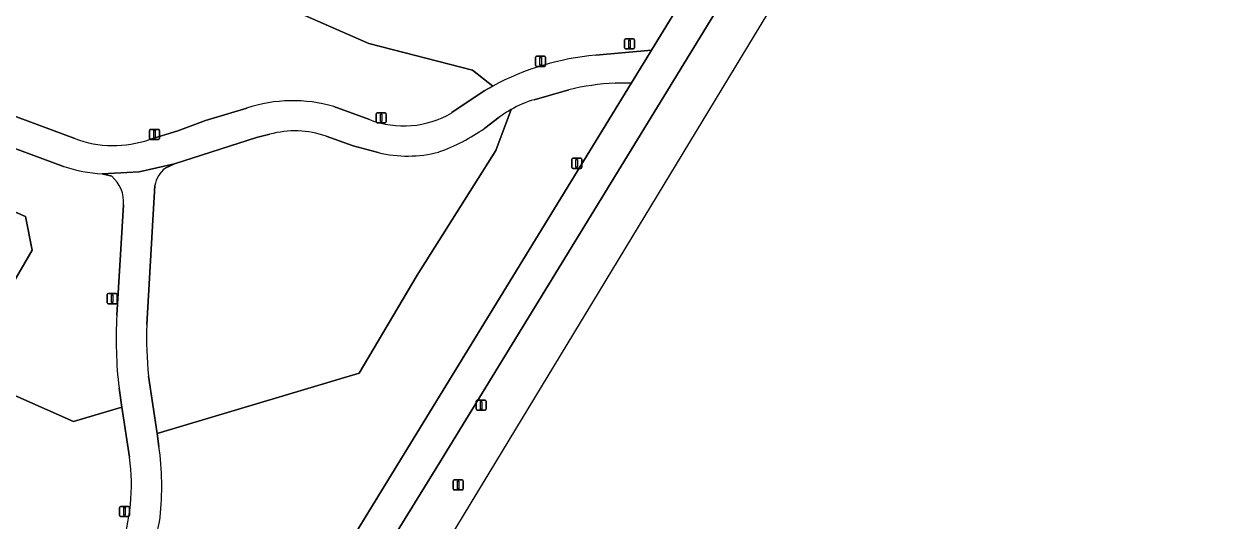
# Model space of a CAD drawing. Extents: x 155275 to 156265, y 382654 to 383635.
# Drawn here: x 156085 to 156203.7, y 382942.6 to 382991.7 of the extents above; entities that cross this region are included whole.
import ezdxf

# ---------------------------------------------------------------- set-up
doc = ezdxf.new("R2010")
doc.units = 0
for name, color, linetype in [('IMGEO_Berm_groen', 7, 'Continuous'), ('IMGEO_Fietspad_gesloten', 7, 'Continuous'), ('IMGEO_Groenvoorziening', 7, 'Continuous'), ('IMGEO_Lichtmast', 7, 'Continuous'), ('IMGEO_Loofbos', 7, 'Continuous'), ('IMGEO_Verkeersbordpaal', 7, 'Continuous'), ('IMGEO_Voetpad_gesloten', 7, 'Continuous')]:
    doc.layers.add(name, color=color, linetype=linetype)

msp = doc.modelspace()

# ---------------------------------------------------------------- linework, layer by layer
at = {"layer": 'IMGEO_Berm_groen'}
for points in [[(156199.1, 383067.58), (156126.05, 382948.31), (156113.17, 382927.46), (156106.48, 382916.99), (156097.2, 382903.03), (156096.46, 382901.96), (156098.3, 382895.41)], [(156098.3, 382895.41), (156108.02, 382909.51), (156162.91, 383000), (156203.2, 383066.43), (156203.57, 383067.01), (156203.57, 383067.01), (156203.58, 383067.03), (156203.65, 383067.15), (156202.84, 383067.78)]]:
    msp.add_lwpolyline(points, dxfattribs=at)
at = {"layer": 'IMGEO_Fietspad_gesloten'}
msp.add_lwpolyline([(156167.66, 383022.76), (156146.99, 382989.06), (156146.43, 382988.15), (156145.02, 382985.84), (156114.31, 382935.77), (156109.61, 382928.22), (156104.33, 382920), (156098.89, 382911.81), (156098.27, 382910.88), (156096.74, 382908.57), (156095.37, 382906.5), (156096.46, 382901.96), (156097.2, 382903.03), (156106.48, 382916.99), (156113.17, 382927.46), (156126.05, 382948.31), (156199.1, 383067.58)], dxfattribs=at)
at = {"layer": 'IMGEO_Groenvoorziening'}
for points in [[(156141.47, 382988.59), (156146.99, 382989.06), (156167.66, 383022.76)], [(156073.3, 382988.71), (156072.66, 382987.77), (156073.49, 382986.73), (156075.3, 382985.8), (156077.56, 382984.96), (156079.55, 382990.54), (156082.81, 382993.67), (156094.83, 382997.68), (156099.01, 382997.35), (156111.37, 382993.07), (156119.04, 382989.73), (156129.31, 382987.08), (156131.3, 382985.53)], [(156095.89, 382918.25), (156098.46, 382912.43), (156098.89, 382911.81), (156104.33, 382920), (156109.61, 382928.22), (156114.31, 382935.77), (156145.02, 382985.84), (156143.4, 382985.81)], [(156138.82, 382985.15), (156135.39, 382984.18)], [(156095.39, 382948.87), (156094.65, 382953.81), (156089.86, 382952.41), (156081.73, 382955.99), (156074.73, 382960.23), (156070.82, 382963.74), (156072.3, 382976.25), (156075.05, 382974.83), (156073.83, 382971.72), (156078.77, 382967.72), (156081.7, 382964.75), (156083.74, 382965.79), (156085.77, 382969.32), (156085.12, 382972.64), (156079.09, 382975.26), (156077.46, 382978.69), (156078.28, 382981.51), (156070.31, 382984.45), (156064.6, 382977.03)], [(156133.11, 382983.21), (156131.59, 382979.15), (156123.84, 382966.84), (156118.08, 382957.17), (156098.12, 382951.21), (156098.31, 382949.95)]]:
    msp.add_lwpolyline(points, dxfattribs=at)
for centre, radius, start, end in [((156143.97, 382961.84), 26.86, 95.3396, 118.1416), ((156144.36, 382962.89), 22.94, 92.4126, 103.9773), ((156138.53, 382973.67), 10.97, 106.6261, 119.6318), ((156069.46, 382945.93), 29.13, 354.1115, 7.9465), ((156076.15, 382946.11), 19.44, 340.5596, 8.1655), ((156066.24, 382949.18), 32.8, 342.7236, 349.0266)]:
    msp.add_arc(centre, radius, start, end, dxfattribs=at)
at = {"layer": 'IMGEO_Lichtmast'}
for p, q in [((156135.53, 382987.57), (156135.53, 382988.37)), ((156135.53, 382988.37), (156135.53, 382987.57)), ((156135.63, 382988.47), (156136.42, 382988.47)), ((156136.42, 382988.47), (156135.63, 382988.47)), ((156136.42, 382987.47), (156135.63, 382987.47)), ((156135.63, 382987.47), (156136.42, 382987.47)), ((156136.52, 382988.37), (156136.52, 382987.57)), ((156136.52, 382987.57), (156136.52, 382988.37)), ((156119.78, 382981.99), (156119.78, 382982.79)), ((156119.78, 382982.79), (156119.78, 382981.99)), ((156119.88, 382982.89), (156120.67, 382982.89)), ((156120.67, 382982.89), (156119.88, 382982.89)), ((156120.77, 382982.79), (156120.77, 382981.99)), ((156120.77, 382981.99), (156120.77, 382982.79)), ((156120.67, 382981.89), (156119.88, 382981.89)), ((156119.88, 382981.89), (156120.67, 382981.89)), ((156097.37, 382980.35), (156097.37, 382981.15)), ((156097.37, 382981.15), (156097.37, 382980.35)), ((156097.47, 382981.25), (156098.26, 382981.25)), ((156098.26, 382981.25), (156097.47, 382981.25)), ((156098.26, 382980.25), (156097.47, 382980.25)), ((156097.47, 382980.25), (156098.26, 382980.25)), ((156098.36, 382981.15), (156098.36, 382980.35)), ((156098.36, 382980.35), (156098.36, 382981.15)), ((156139.1, 382977.5), (156139.1, 382978.3)), ((156139.1, 382978.3), (156139.1, 382977.5)), ((156139.2, 382978.4), (156139.99, 382978.4)), ((156139.99, 382978.4), (156139.2, 382978.4)), ((156140.09, 382978.3), (156140.09, 382977.5)), ((156140.09, 382977.5), (156140.09, 382978.3)), ((156139.99, 382977.4), (156139.2, 382977.4)), ((156139.2, 382977.4), (156139.99, 382977.4)), ((156093.19, 382964.13), (156093.19, 382964.93)), ((156093.19, 382964.93), (156093.19, 382964.13)), ((156093.29, 382965.03), (156094.08, 382965.03)), ((156094.08, 382965.03), (156093.29, 382965.03)), ((156094.18, 382964.93), (156094.18, 382964.13)), ((156094.18, 382964.13), (156094.18, 382964.93)), ((156094.08, 382964.03), (156093.29, 382964.03)), ((156093.29, 382964.03), (156094.08, 382964.03)), ((156129.65, 382953.61), (156129.65, 382954.4)), ((156129.65, 382954.4), (156129.65, 382953.61)), ((156129.75, 382954.5), (156130.54, 382954.5)), ((156130.54, 382954.5), (156129.75, 382954.5)), ((156130.64, 382954.4), (156130.64, 382953.61)), ((156130.64, 382953.61), (156130.64, 382954.4)), ((156130.54, 382953.51), (156129.75, 382953.51)), ((156129.75, 382953.51), (156130.54, 382953.51)), ((156094.41, 382943.12), (156094.41, 382943.92)), ((156094.41, 382943.92), (156094.41, 382943.12)), ((156094.51, 382944.02), (156095.3, 382944.02)), ((156095.3, 382944.02), (156094.51, 382944.02)), ((156095.4, 382943.92), (156095.4, 382943.12)), ((156095.4, 382943.12), (156095.4, 382943.92)), ((156095.3, 382943.02), (156094.51, 382943.02)), ((156094.51, 382943.02), (156095.3, 382943.02))]:
    msp.add_line(p, q, dxfattribs=at)
for points in [[(156135.95, 382988.34), (156136.1, 382988.34), (156136.1, 382987.59), (156135.95, 382987.59), (156135.95, 382988.34)], [(156120.2, 382982.76), (156120.35, 382982.76), (156120.35, 382982.01), (156120.2, 382982.01), (156120.2, 382982.76)], [(156097.79, 382981.13), (156097.94, 382981.13), (156097.94, 382980.38), (156097.79, 382980.38), (156097.79, 382981.13)], [(156139.52, 382978.28), (156139.67, 382978.28), (156139.67, 382977.53), (156139.52, 382977.53), (156139.52, 382978.28)], [(156093.61, 382964.9), (156093.76, 382964.9), (156093.76, 382964.15), (156093.61, 382964.15), (156093.61, 382964.9)], [(156130.07, 382954.38), (156130.22, 382954.38), (156130.22, 382953.63), (156130.07, 382953.63), (156130.07, 382954.38)], [(156094.83, 382943.9), (156094.98, 382943.9), (156094.98, 382943.15), (156094.83, 382943.15), (156094.83, 382943.9)]]:
    msp.add_lwpolyline(points, dxfattribs=at)
for centre, start, end in [((156135.63, 382988.37), 90, 180), ((156135.63, 382988.37), 90, 180), ((156135.63, 382987.57), 180, 270), ((156135.63, 382987.57), 180, 270), ((156136.42, 382988.37), 0, 90), ((156136.42, 382988.37), 360, 90), ((156136.42, 382987.57), 270, 0), ((156136.42, 382987.57), 270, 0), ((156119.88, 382982.79), 90, 180), ((156119.88, 382982.79), 90, 180), ((156120.67, 382982.79), 0, 90), ((156120.67, 382982.79), 360, 90), ((156119.88, 382981.99), 180, 270), ((156119.88, 382981.99), 180, 270), ((156120.67, 382981.99), 270, 0), ((156120.67, 382981.99), 270, 0), ((156097.47, 382981.15), 90, 180), ((156097.47, 382981.15), 90, 180), ((156097.47, 382980.35), 180, 270), ((156097.47, 382980.35), 180, 270), ((156098.26, 382981.15), 0, 90), ((156098.26, 382981.15), 360, 90), ((156098.26, 382980.35), 270, 0), ((156098.26, 382980.35), 270, 0), ((156139.2, 382978.3), 90, 180), ((156139.2, 382978.3), 90, 180), ((156139.99, 382978.3), 0, 90), ((156139.99, 382978.3), 360, 90), ((156139.2, 382977.5), 180, 270), ((156139.2, 382977.5), 180, 270), ((156139.99, 382977.5), 270, 0), ((156139.99, 382977.5), 270, 0), ((156093.29, 382964.93), 90, 180), ((156093.29, 382964.93), 90, 180), ((156094.08, 382964.93), 0, 90), ((156094.08, 382964.93), 360, 90), ((156093.29, 382964.13), 180, 270), ((156093.29, 382964.13), 180, 270), ((156094.08, 382964.13), 270, 0), ((156094.08, 382964.13), 270, 0), ((156129.75, 382954.4), 90, 180), ((156129.75, 382954.4), 90, 180), ((156130.54, 382954.4), 0, 90), ((156130.54, 382954.4), 360, 90), ((156129.75, 382953.61), 180, 270), ((156129.75, 382953.61), 180, 270), ((156130.54, 382953.61), 270, 0), ((156130.54, 382953.61), 270, 0), ((156094.51, 382943.92), 90, 180), ((156094.51, 382943.92), 90, 180), ((156095.3, 382943.92), 0, 90), ((156095.3, 382943.92), 360, 90), ((156094.51, 382943.12), 180, 270), ((156094.51, 382943.12), 180, 270), ((156095.3, 382943.12), 270, 0), ((156095.3, 382943.12), 270, 0)]:
    msp.add_arc(centre, 0.1, start, end, dxfattribs=at)
at = {"layer": 'IMGEO_Loofbos'}
for points in [[(156129.31, 382987.08), (156119.04, 382989.73), (156111.37, 382993.07), (156099.01, 382997.35), (156094.83, 382997.68), (156082.81, 382993.67), (156079.55, 382990.54), (156077.56, 382984.96), (156090, 382980.34)], [(156127.25, 382982.9), (156130.46, 382985.06), (156131.3, 382985.53), (156129.31, 382987.08)], [(156097.27, 382956.89), (156098.12, 382951.21), (156118.08, 382957.17), (156123.84, 382966.84), (156131.59, 382979.15), (156133.11, 382983.21)], [(156097.37, 382980.24), (156100.19, 382981.1), (156102.92, 382982.13), (156106.98, 382983.34)], [(156115.59, 382983.5), (156119.13, 382982.22)], [(156088.89, 382977.59), (156078.28, 382981.51), (156077.46, 382978.69), (156079.09, 382975.26), (156085.12, 382972.64), (156085.77, 382969.32), (156083.74, 382965.79), (156081.7, 382964.75), (156078.77, 382967.72), (156073.83, 382971.72), (156075.05, 382974.83), (156072.3, 382976.25), (156070.82, 382963.74), (156074.73, 382960.23), (156081.73, 382955.99), (156089.86, 382952.41), (156094.65, 382953.81), (156094.37, 382955.69)], [(156131.94, 382982.44), (156130.5, 382981.36)], [(156109.26, 382980.76), (156107.95, 382980.44), (156099.85, 382977.85), (156098.94, 382977.41)], [(156119.97, 382978.97), (156117.51, 382979.63), (156114.83, 382980.57)], [(156093.64, 382976.62), (156092.7, 382976.85)], [(156097.91, 382975.7), (156097.11, 382961.98)], [(156094.14, 382962.89), (156094.81, 382973.8)]]:
    msp.add_lwpolyline(points, dxfattribs=at)
for centre, radius, start, end in [((156111.53, 382969.68), 14.4, 73.6363, 108.4266), ((156122.49, 382990.95), 9.36, 248.9203, 300.5778), ((156138.61, 382973.6), 11.07, 119.7887, 127.0225), ((156093.82, 382990.54), 10.89, 249.4852, 289.022), ((156111.75, 382971.64), 9.46, 70.9413, 105.2123), ((156119.71, 382996.72), 18.77, 289.4282, 305.0945), ((156122.86, 382990.69), 12.08, 256.1825, 284.8707), ((156093.77, 382992.39), 15.58, 251.7717, 266.0494), ((156100.37, 382975.39), 2.47, 125.2425, 172.8398), ((156091.49, 382974.08), 3.33, 355.2909, 49.6824), ((156136.44, 382960.6), 42.36, 176.8924, 186.6537), ((156135.93, 382960.67), 38.84, 178.0754, 185.593)]:
    msp.add_arc(centre, radius, start, end, dxfattribs=at)
at = {"layer": 'IMGEO_Verkeersbordpaal'}
for p, q in [((156144.31, 382989.29), (156144.31, 382990.09)), ((156144.31, 382990.09), (156144.31, 382989.29)), ((156144.41, 382990.19), (156145.2, 382990.19)), ((156145.2, 382990.19), (156144.41, 382990.19)), ((156145.3, 382990.09), (156145.3, 382989.29)), ((156145.3, 382989.29), (156145.3, 382990.09)), ((156145.2, 382989.19), (156144.41, 382989.19)), ((156144.41, 382989.19), (156145.2, 382989.19)), ((156127.39, 382945.74), (156127.39, 382946.54)), ((156127.39, 382946.54), (156127.39, 382945.74)), ((156127.49, 382946.64), (156128.28, 382946.64)), ((156128.28, 382946.64), (156127.49, 382946.64)), ((156128.38, 382946.54), (156128.38, 382945.74)), ((156128.38, 382945.74), (156128.38, 382946.54)), ((156128.28, 382945.64), (156127.49, 382945.64)), ((156127.49, 382945.64), (156128.28, 382945.64))]:
    msp.add_line(p, q, dxfattribs=at)
for points in [[(156144.73, 382990.06), (156144.88, 382990.06), (156144.88, 382989.31), (156144.73, 382989.31), (156144.73, 382990.06)], [(156127.81, 382946.52), (156127.96, 382946.52), (156127.96, 382945.77), (156127.81, 382945.77), (156127.81, 382946.52)]]:
    msp.add_lwpolyline(points, dxfattribs=at)
for centre, start, end in [((156144.41, 382990.09), 90, 180), ((156144.41, 382990.09), 90, 180), ((156145.2, 382990.09), 0, 90), ((156145.2, 382990.09), 360, 90), ((156144.41, 382989.29), 180, 270), ((156144.41, 382989.29), 180, 270), ((156145.2, 382989.29), 270, 0), ((156145.2, 382989.29), 270, 0), ((156127.49, 382946.54), 90, 180), ((156127.49, 382946.54), 90, 180), ((156128.28, 382946.54), 0, 90), ((156128.28, 382946.54), 360, 90), ((156127.49, 382945.74), 180, 270), ((156127.49, 382945.74), 180, 270), ((156128.28, 382945.74), 270, 0), ((156128.28, 382945.74), 270, 0)]:
    msp.add_arc(centre, 0.1, start, end, dxfattribs=at)
at = {"layer": 'IMGEO_Voetpad_gesloten'}
for points in [[(156143.4, 382985.81), (156145.02, 382985.84), (156146.43, 382988.15), (156146.99, 382989.06), (156141.47, 382988.59)], [(156090, 382980.34), (156077.56, 382984.96), (156075.3, 382985.8), (156073.49, 382986.73), (156072.66, 382987.77), (156070.31, 382984.45), (156078.28, 382981.51), (156088.89, 382977.59)], [(156131.3, 382985.53), (156130.46, 382985.06), (156127.25, 382982.9)], [(156135.39, 382984.18), (156138.82, 382985.15)], [(156106.98, 382983.34), (156102.92, 382982.13), (156100.19, 382981.1), (156097.37, 382980.24)], [(156119.13, 382982.22), (156115.59, 382983.5)], [(156130.5, 382981.36), (156131.94, 382982.44)], [(156092.7, 382976.85), (156096.34, 382977.05), (156099.85, 382977.85), (156107.95, 382980.44), (156109.26, 382980.76)], [(156114.83, 382980.57), (156117.51, 382979.63), (156119.97, 382978.97)], [(156098.94, 382977.41), (156099.85, 382977.85), (156096.34, 382977.05), (156092.7, 382976.85), (156093.64, 382976.62)], [(156097.11, 382961.98), (156097.91, 382975.7)], [(156094.81, 382973.8), (156094.14, 382962.89)], [(156098.31, 382949.95), (156098.12, 382951.21), (156097.27, 382956.89)], [(156094.37, 382955.69), (156094.65, 382953.81), (156095.39, 382948.87)]]:
    msp.add_lwpolyline(points, dxfattribs=at)
for centre, radius, start, end in [((156143.97, 382961.84), 26.86, 95.3396, 118.1416), ((156144.36, 382962.89), 22.94, 92.4126, 103.9773), ((156111.53, 382969.68), 14.4, 73.6363, 108.4266), ((156138.53, 382973.67), 10.97, 106.6261, 119.6318), ((156122.49, 382990.95), 9.36, 248.9203, 300.5778), ((156138.61, 382973.6), 11.07, 119.7887, 127.0225), ((156093.82, 382990.54), 10.89, 249.4852, 289.022), ((156111.75, 382971.64), 9.46, 70.9413, 105.2123), ((156119.71, 382996.72), 18.77, 289.4282, 305.0945), ((156122.86, 382990.69), 12.08, 256.1825, 284.8707), ((156093.77, 382992.39), 15.58, 251.7717, 266.0494), ((156100.37, 382975.39), 2.47, 125.2425, 172.8398), ((156091.49, 382974.08), 3.33, 355.2909, 49.6824), ((156136.44, 382960.6), 42.36, 176.8924, 186.6537), ((156135.93, 382960.67), 38.84, 178.0754, 185.593), ((156069.46, 382945.93), 29.13, 354.1115, 7.9465), ((156076.15, 382946.11), 19.44, 340.5596, 8.1655), ((156066.24, 382949.18), 32.8, 342.7236, 349.0266)]:
    msp.add_arc(centre, radius, start, end, dxfattribs=at)

doc.saveas('drawing.dxf')
